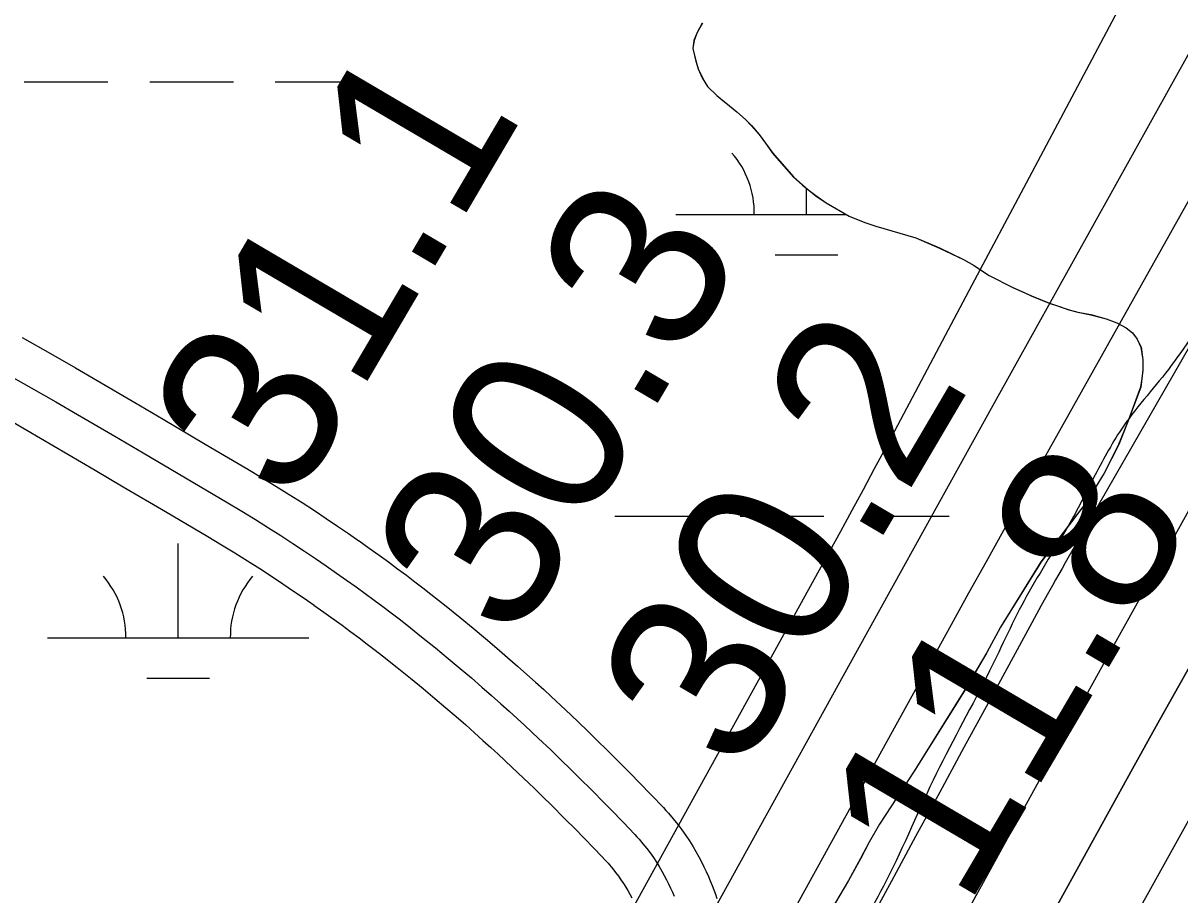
# Model space of a CAD drawing. Extents: x 3297735 to 3335592, y 670436 to 695807.
# Drawn here: x 3318492.1 to 3318934.7, y 692802.2 to 693135.5 of the extents above; entities that cross this region are included whole.
import ezdxf

# ---------------------------------------------------------------- set-up
doc = ezdxf.new("R2010")
doc.units = 0
for name, color, linetype in [('V-RIVR-EDGE', 7, 'Continuous'), ('V-RIVR-RANG', 7, 'Continuous'), ('V-ROAD-CNTR', 7, 'Continuous'), ('V-SITE-VEGE', 7, 'Continuous'), ('V-TOPO-DPTH', 7, 'Continuous'), ('V-TOPO-MAJR', 7, 'Continuous'), ('V-TOPO-MINR', 7, 'Continuous'), ('V-TOPO-WATR', 7, 'Continuous'), ('V-WETL-SWMP', 7, 'Continuous')]:
    doc.layers.add(name, color=color, linetype=linetype)

msp = doc.modelspace()

# ---------------------------------------------------------------- linework, layer by layer
at = {"layer": 'V-RIVR-EDGE'}
msp.add_spline([(3319555.14, 694014.55), (3319548.52, 694002.76), (3319539.36, 693985.79), (3319509.78, 693923.27), (3319496.46, 693903), (3319479.41, 693878.17), (3319464.01, 693854.58), (3319445.27, 693818.98), (3319424.44, 693775.51), (3319406.53, 693740.74), (3319395.69, 693713), (3319386.52, 693693.13), (3319372.79, 693671.61), (3319340.34, 693621.53), (3319316.61, 693580.14), (3319295.79, 693542.89), (3319282.06, 693520.96), (3319271.65, 693502.33), (3319267.89, 693489.49), (3319259.98, 693475.83), (3319250.42, 693465.08), (3319246.25, 693454.32), (3319237.93, 693442.32), (3319231.68, 693428.65), (3319225.43, 693414.99), (3319219.61, 693410.03), (3319205.47, 693391.42), (3319185.09, 693363.28), (3319164.7, 693327.69), (3319143.08, 693301.21), (3319109.39, 693253.21), (3319083.6, 693218.46), (3319061.14, 693187.85), (3319039.52, 693157.64), (3319018.29, 693123.29), (3318994.59, 693091.02), (3318949.68, 693031.86), (3318931.37, 693004.55), (3318913.08, 692981.38), (3318902.25, 692962.76), (3318892.68, 692944.55), (3318876.03, 692916.4), (3318861.86, 692887.84), (3318841.46, 692848.51), (3318822.29, 692807.53), (3318806.46, 692774.41), (3318803.1, 692758.66), (3318804.31, 692744.98), (3318808.02, 692734.61), (3318808.84, 692730.46), (3318817.11, 692725.47), (3318826.63, 692719.23), (3318832.83, 692713), (3318835.72, 692705.53), (3318835.27, 692692.27), (3318829.85, 692681.5), (3318819.88, 692669.09), (3318809.47, 692651.3), (3318783.24, 692602.87), (3318768.67, 692580.52), (3318760.79, 692575.98), (3318753.73, 692573.1), (3318747.11, 692573.94), (3318739.24, 692579.76), (3318735.53, 692585.58), (3318730.56, 692588.49), (3318721.44, 692588.1), (3318700.27, 692573.64), (3318679.48, 692549.66), (3318660.76, 692522.35), (3318646.6, 692493.37), (3318637.03, 692477.64), (3318624.96, 692456.95), (3318607.08, 692434.19), (3318599.98, 692413.49), (3318583.3, 692372.49), (3318565.82, 692342.28), (3318547.09, 692313.73), (3318534.2, 692295.52), (3318512.56, 692258.69), (3318488.02, 692224.76), (3318446.4, 692155.23), (3318418.11, 692112.61), (3318397.31, 692084.47), (3318386.91, 692066.68), (3318376.5, 692048.05), (3318354.44, 692011.22), (3318333.22, 691976.45), (3318316.13, 691940.02), (3318301.57, 691917.67), (3318275.38, 691884.99), (3318265.81, 691873), (3318250.82, 691844.85), (3318236.64, 691808.41), (3318222.07, 691781.09), (3318194.96, 691714.01), (3318179.96, 691684.2), (3318162.07, 691654.82), (3318140.84, 691619.64), (3318130.44, 691603.92), (3318120.89, 691595.24), (3318105.09, 691577.87), (3318090.12, 691558.42), (3318067.68, 691532.37), (3318043.56, 691501.75), (3318020.26, 691465.75), (3317998.21, 691433.06), (3317973.66, 691392.92), (3317962.42, 691371.81), (3317929.95, 691315.1), (3317907.9, 691282.41), (3317889.2, 691263.39), (3317870.48, 691238.16), (3317844.7, 691202.99), (3317833.05, 691186.02), (3317808.09, 691148.78), (3317780.64, 691109.47), (3317756.1, 691076.38), (3317731.98, 691045.35), (3317684.57, 690978.73), (3317668.76, 690954.73), (3317646.3, 690922.04), (3317635.48, 690907.15), (3317629.25, 690900.53), (3317620.1, 690889.36), (3317608.46, 690874.47), (3317601.4, 690867.03), (3317592.67, 690860.42), (3317585.59, 690845.93), (3317576.86, 690836), (3317565.64, 690821.11), (3317549.42, 690801.25), (3317522.4, 690767.75), (3317502.45, 690745), (3317489.97, 690727.62), (3317482.47, 690713.55), (3317479.54, 690701.12), (3317475.78, 690689.94), (3317474.94, 690683.31), (3317467.87, 690674.21), (3317451.65, 690653.94), (3317427.54, 690622.91), (3317406.33, 690593.95), (3317381.8, 690564.58), (3317328.18, 690504.62), (3317308.23, 690483.11), (3317290.78, 690466.16), (3317272.5, 690446.31), (3317248.81, 690422.74), (3317230.94, 690402.48), (3317202.23, 690356.54), (3317170.21, 690314.34), (3317129.47, 690266.36), (3317099.12, 690227.48), (3317085.82, 690212.59), (3317074.19, 690204.33), (3317063.38, 690189.85), (3317045.08, 690163.78), (3317020.95, 690128.61), (3316996.82, 690093.85), (3316970.63, 690059.1), (3316926.98, 690008.23), (3316891.65, 689970.6), (3316861.71, 689930.05), (3316828.03, 689887.86), (3316809.31, 689860.13), (3316797.25, 689841.93), (3316783.53, 689825.38), (3316737.37, 689762.08), (3316714.9, 689728.98), (3316681.64, 689687.61), (3316661.69, 689665.69), (3316647.97, 689646.66), (3316619.68, 689606.11), (3316602.63, 689581.28), (3316583.49, 689551.9), (3316563.93, 689519.62), (3316547.71, 689499.35), (3316541.89, 689491.9), (3316538.57, 689488.6), (3316532.31, 689474.1), (3316523.16, 689461.28), (3316509.03, 689445.15), (3316500.29, 689431.49), (3316493.22, 689419.9), (3316485.73, 689407.9), (3316486.11, 689397.12), (3316486.48, 689375.57), (3316487.29, 689371.01), (3316491.44, 689370.17), (3316493.5, 689366.43), (3316494.29, 689352.75), (3316496.75, 689341.56), (3316502.54, 689336.57), (3316504.2, 689334.08), (3316504.18, 689328.69), (3316501.27, 689325.8), (3316488.83, 689321.27), (3316487.17, 689319.61), (3316487.16, 689316.71), (3316492.96, 689316.7), (3316502.08, 689318.33), (3316508.3, 689318.32), (3316513.27, 689314.99), (3316516.58, 689314.98), (3316524.87, 689314.55), (3316535.62, 689303.33), (3316544.71, 689293.36), (3316545.54, 689290.04), (3316543.46, 689287.97), (3316525.66, 689296.72), (3316509.92, 689304.22), (3316502.06, 689307.14), (3316490.45, 689308.41), (3316482.58, 689308.02), (3316478.02, 689308.03), (3316473.47, 689311.77), (3316449.46, 689323.85), (3316424.59, 689324.74), (3316401.79, 689323.14), (3316381.47, 689318.22), (3316366.54, 689316.18), (3316352.85, 689311.24), (3316334.16, 689295.54), (3316302.2, 689277.79), (3316275.21, 689257.14), (3316266.49, 689249.28), (3316249.02, 689224.04), (3316230.28, 689191.76), (3316217.78, 689162.78), (3316200.69, 689125.93), (3316182.37, 689092.82), (3316162.8, 689054.73), (3316141.17, 689024.94), (3316114.57, 688996.41), (3316081.77, 688971.62), (3316036.89, 688926.14), (3316007.39, 688897.61), (3315987.04, 688880.67), (3315970.01, 688865.79), (3315959.63, 688858.77), (3315957.13, 688852.14), (3315955.46, 688848.42), (3315953.91, 688835.53)], degree=3, dxfattribs=at)
at = {"layer": 'V-ROAD-CNTR'}
for points in [[(3318491.71, 693015.29), (3318502.59, 693009.12), (3318512.08, 693003.68), (3318520.37, 692998.88), (3318534.81, 692990.45), (3318545.62, 692984.09), (3318561.79, 692974.54), (3318578.01, 692964.96), (3318583.49, 692961.69), (3318588.8, 692958.46), (3318593.9, 692955.28), (3318598.8, 692952.17), (3318603.51, 692949.12), (3318608.04, 692946.13), (3318612.4, 692943.2), (3318616.59, 692940.33), (3318620.59, 692937.55)], [(3318484.34, 693002.23), (3318495.16, 692996.09), (3318504.59, 692990.68), (3318512.83, 692985.91), (3318527.22, 692977.51), (3318538, 692971.17), (3318554.17, 692961.62), (3318570.35, 692952.06), (3318575.75, 692948.84), (3318580.93, 692945.68), (3318585.91, 692942.58), (3318590.7, 692939.54), (3318595.3, 692936.56), (3318599.72, 692933.64), (3318603.98, 692930.78), (3318608.08, 692927.98), (3318612.02, 692925.23)], [(3318477.63, 692989.1), (3318519.64, 692964.57), (3318530.38, 692958.24), (3318546.54, 692948.71), (3318562.7, 692939.16), (3318568, 692936), (3318573.06, 692932.91), (3318577.93, 692929.89), (3318582.6, 692926.92), (3318587.09, 692924.01), (3318591.41, 692921.16), (3318595.56, 692918.36), (3318599.56, 692915.63), (3318603.46, 692912.92)], [(3318620.68, 692937.49), (3318624.52, 692934.77), (3318628.27, 692932.09), (3318631.88, 692929.46), (3318635.36, 692926.89), (3318638.71, 692924.38), (3318641.95, 692921.93), (3318645.07, 692919.54), (3318648.1, 692917.19), (3318653.88, 692912.62), (3318659.28, 692908.27), (3318664.31, 692904.13), (3318669, 692900.21), (3318673.37, 692896.49), (3318677.45, 692892.96), (3318681.26, 692889.62), (3318684.82, 692886.46), (3318688.14, 692883.47), (3318691.25, 692880.65), (3318694.17, 692877.97), (3318699.58, 692872.93), (3318704.31, 692868.45), (3318708.43, 692864.48), (3318712.03, 692860.98), (3318715.18, 692857.88), (3318720.65, 692852.42), (3318724.76, 692848.27), (3318727.84, 692845.12), (3318732.43, 692840.37), (3318737.05, 692835.53), (3318738.02, 692834.49), (3318739.02, 692833.37), (3318740.81, 692831.27), (3318742.52, 692829.13), (3318744.12, 692827), (3318745.6, 692824.9), (3318746.98, 692822.81), (3318748.26, 692820.77), (3318749.45, 692818.75), (3318750.56, 692816.77), (3318751.59, 692814.83), (3318752.54, 692812.93), (3318753.43, 692811.07), (3318754.25, 692809.25), (3318755, 692807.47), (3318755.71, 692805.73), (3318756.35, 692804.04), (3318756.94, 692802.39), (3318757.49, 692800.79)], [(3318612.02, 692925.23), (3318615.83, 692922.55), (3318619.49, 692919.93), (3318623.01, 692917.36), (3318626.42, 692914.85), (3318629.7, 692912.4), (3318632.86, 692910), (3318635.91, 692907.66), (3318638.86, 692905.38), (3318644.53, 692900.9), (3318649.81, 692896.64), (3318654.73, 692892.59), (3318659.32, 692888.75), (3318663.61, 692885.1), (3318667.6, 692881.65), (3318671.34, 692878.38), (3318674.82, 692875.28), (3318678.08, 692872.35), (3318681.13, 692869.58), (3318683.98, 692866.96), (3318689.31, 692862), (3318693.95, 692857.6), (3318698, 692853.7), (3318701.54, 692850.26), (3318704.63, 692847.22), (3318710.02, 692841.84), (3318714.06, 692837.75), (3318717.08, 692834.66), (3318721.61, 692829.98), (3318726.14, 692825.24), (3318726.95, 692824.37), (3318727.73, 692823.49), (3318729.24, 692821.72), (3318730.66, 692819.95), (3318731.98, 692818.18), (3318733.22, 692816.43), (3318734.37, 692814.69), (3318735.45, 692812.97), (3318736.45, 692811.27), (3318737.39, 692809.6), (3318738.26, 692807.96), (3318739.06, 692806.35), (3318739.81, 692804.77), (3318740.51, 692803.23), (3318741.15, 692801.72)], [(3318603.37, 692912.98), (3318607.13, 692910.33), (3318610.7, 692907.77), (3318614.15, 692905.26), (3318617.47, 692902.81), (3318620.68, 692900.41), (3318623.77, 692898.07), (3318626.75, 692895.78), (3318629.61, 692893.56), (3318635.17, 692889.17), (3318640.34, 692885.01), (3318645.16, 692881.05), (3318649.65, 692877.29), (3318653.84, 692873.72), (3318657.76, 692870.33), (3318661.41, 692867.13), (3318664.83, 692864.09), (3318668.02, 692861.22), (3318671.01, 692858.5), (3318673.8, 692855.95), (3318679.04, 692851.06), (3318683.59, 692846.74), (3318687.57, 692842.92), (3318691.05, 692839.54), (3318694.07, 692836.56), (3318699.39, 692831.26), (3318703.36, 692827.24), (3318706.33, 692824.21), (3318710.79, 692819.59), (3318715.22, 692814.95), (3318715.88, 692814.24), (3318716.44, 692813.61), (3318717.67, 692812.17), (3318718.79, 692810.77), (3318719.84, 692809.37), (3318720.83, 692807.96), (3318721.76, 692806.56), (3318722.63, 692805.16), (3318723.45, 692803.79), (3318724.21, 692802.42), (3318724.92, 692801.08)]]:
    msp.add_lwpolyline(points, dxfattribs=at)
at = {"layer": 'V-SITE-VEGE'}
for p, q in [((3318749.94, 693131.98), (3318748.77, 693128.85)), ((3318751.97, 693135.51), (3318749.94, 693131.98)), ((3318748.77, 693128.85), (3318748.34, 693125.85)), ((3318748.34, 693125.85), (3318749.45, 693121.03)), ((3318749.45, 693121.03), (3318750.39, 693118.07)), ((3318750.39, 693118.07), (3318751.96, 693114.63)), ((3318751.96, 693114.63), (3318753.9, 693111.32)), ((3318753.9, 693111.32), (3318757.46, 693107.8)), ((3318757.46, 693107.8), (3318765.19, 693101.64)), ((3318765.19, 693101.64), (3318768.49, 693098.61)), ((3318768.49, 693098.61), (3318770.78, 693096.3)), ((3318770.78, 693096.3), (3318773.72, 693092.89)), ((3318773.72, 693092.89), (3318778.86, 693085.8)), ((3318778.86, 693085.8), (3318786.78, 693076.79)), ((3318786.78, 693076.79), (3318790.34, 693073.52)), ((3318790.34, 693073.52), (3318792.87, 693071.46)), ((3318792.87, 693071.46), (3318795.4, 693069.53)), ((3318795.4, 693069.53), (3318799.32, 693066.77)), ((3318799.32, 693066.77), (3318808.14, 693061.75)), ((3318808.14, 693061.75), (3318814.16, 693059.28)), ((3318814.16, 693059.28), (3318818.29, 693057.89)), ((3318818.29, 693057.89), (3318833.69, 693053.4)), ((3318833.69, 693053.4), (3318842.73, 693049.51)), ((3318842.73, 693049.51), (3318851.91, 693045.13)), ((3318851.91, 693045.13), (3318855.93, 693042.86)), ((3318855.93, 693042.86), (3318861.74, 693039.02)), ((3318861.74, 693039.02), (3318870.8, 693034.39)), ((3318870.8, 693034.39), (3318877.84, 693031.2)), ((3318877.84, 693031.2), (3318884.74, 693028.38)), ((3318884.74, 693028.38), (3318892.25, 693025.82)), ((3318892.25, 693025.82), (3318895.63, 693025.03)), ((3318895.63, 693025.03), (3318900.62, 693024.02)), ((3318900.62, 693024.02), (3318906.5, 693022.42)), ((3318906.5, 693022.42), (3318910.52, 693020.9)), ((3318910.52, 693020.9), (3318914.17, 693019)), ((3318914.17, 693019), (3318916.57, 693017.07)), ((3318916.57, 693017.07), (3318918.37, 693014.62)), ((3318918.37, 693014.62), (3318919.81, 693011.55)), ((3318919.81, 693011.55), (3318920.54, 693006.72)), ((3318920.54, 693006.72), (3318920.51, 693002.86)), ((3318920.51, 693002.86), (3318919.67, 692996.26)), ((3318919.67, 692996.26), (3318914.64, 692982.84)), ((3318914.64, 692982.84), (3318911.25, 692974.33)), ((3318911.25, 692974.33), (3318905.75, 692963.36)), ((3318905.75, 692963.36), (3318898.77, 692952.17)), ((3318898.77, 692952.17), (3318881.55, 692929.57)), ((3318881.55, 692929.57), (3318866.08, 692904.53)), ((3318866.08, 692904.53), (3318860.81, 692894.79)), ((3318860.81, 692894.79), (3318852.22, 692880.15)), ((3318852.22, 692880.15), (3318833.01, 692849.47)), ((3318833.01, 692849.47), (3318819.74, 692829.23)), ((3318819.74, 692829.23), (3318815.78, 692822.27)), ((3318815.78, 692822.27), (3318812.49, 692816)), ((3318812.49, 692816), (3318807.88, 692807.65)), ((3318807.88, 692807.65), (3318801.27, 692796.5))]:
    msp.add_line(p, q, dxfattribs=at)
at = {"layer": 'V-TOPO-DPTH'}
for points in [[(3319397.53, 693802.93), (3319208.57, 693481.24), (3319197.61, 693462.51), (3319186.68, 693443.76), (3319175.8, 693424.98), (3319164.96, 693406.17), (3318890.81, 692929.09), (3318889.57, 692926.93), (3318887.11, 692922.6), (3318885.89, 692920.44), (3318883.86, 692916.84), (3318883.24, 692915.73), (3318881.62, 692912.8), (3318879.81, 692909.49), (3318878.9, 692907.83), (3318878, 692906.18), (3318861.29, 692875.47), (3318852.04, 692858.46), (3318842.79, 692841.44), (3318833.53, 692824.43), (3318824.28, 692807.42), (3318495.08, 692202.06)], [(3318762.29, 692573.01), (3318806.07, 692650.9), (3318849.52, 692728.97), (3318916.57, 692850.34), (3318926.28, 692867.85), (3318936.02, 692885.34), (3318945.82, 692902.8), (3318955.65, 692920.23), (3319122.05, 693214.3), (3319140.91, 693247.5), (3319159.83, 693280.66), (3319178.85, 693313.76), (3319197.95, 693346.82), (3319217.11, 693379.84), (3319236.3, 693412.85), (3319255.52, 693445.83), (3319274.77, 693478.8), (3319305.8, 693531.86), (3319340.53, 693591.37), (3319375.22, 693650.92)], [(3318762.29, 692573.01), (3318806.07, 692650.9), (3318849.52, 692728.97), (3318916.57, 692850.34), (3318926.28, 692867.85), (3318936.02, 692885.34), (3318945.82, 692902.8), (3318955.65, 692920.23), (3319122.05, 693214.3), (3319140.91, 693247.5), (3319159.83, 693280.66), (3319178.85, 693313.76), (3319197.95, 693346.82), (3319217.11, 693379.84), (3319236.3, 693412.85), (3319255.52, 693445.83), (3319274.77, 693478.8), (3319305.8, 693531.86), (3319340.53, 693591.37), (3319375.22, 693650.92)]]:
    msp.add_lwpolyline(points, dxfattribs=at)
at = {"layer": 'V-TOPO-MAJR'}
msp.add_lwpolyline([(3319313.56, 693852.85), (3319280.55, 693798.62), (3319123.25, 693537.44), (3319111.55, 693517.64), (3319100.09, 693497.72), (3319088.97, 693477.61), (3319078.07, 693457.37), (3318938.07, 693191.84), (3318917.38, 693152.67), (3318896.66, 693113.51), (3318875.91, 693074.37), (3318855.12, 693035.25), (3318822, 692973.01), (3318817.73, 692965.03), (3318813.44, 692957.06), (3318809.11, 692949.11), (3318804.75, 692941.17), (3318509.85, 692406.6)], dxfattribs=at)
at = {"layer": 'V-TOPO-MINR'}
for points in [[(3319458.23, 694014.45), (3319181.56, 693556.63), (3319173.57, 693543.32), (3319165.62, 693529.99), (3319157.74, 693516.62), (3319149.9, 693503.22), (3319136.82, 693480.7), (3319135.57, 693478.53), (3319133.09, 693474.19), (3319131.87, 693472.01), (3319119.33, 693449.58), (3319111.85, 693436.18), (3319104.37, 693422.78), (3319096.9, 693409.37), (3319089.43, 693395.96), (3318863.75, 692990.42), (3318850.58, 692966.73), (3318837.43, 692943.03), (3318824.29, 692919.32), (3318811.17, 692895.6), (3318709.69, 692711.94), (3318656.45, 692615.16), (3318603.44, 692518.24)], [(3319364.99, 693805.47), (3319198.47, 693522.45), (3319179.99, 693490.94), (3319161.57, 693459.39), (3319143.25, 693427.79), (3319124.99, 693396.16), (3319090.7, 693336.53), (3319055.43, 693275), (3319020.29, 693213.4), (3318985.34, 693151.69), (3318950.51, 693089.91), (3318873.91, 692953.53), (3318867.2, 692941.53), (3318860.49, 692929.53), (3318853.82, 692917.51), (3318847.17, 692905.48), (3318801.31, 692822.39), (3318771.81, 692768.77), (3318742.39, 692715.1), (3318713.11, 692661.36), (3318683.92, 692607.57)], [(3319397.53, 693802.93), (3319208.57, 693481.24), (3319197.61, 693462.51), (3319186.68, 693443.76), (3319175.8, 693424.98), (3319164.96, 693406.17), (3318890.81, 692929.09), (3318889.57, 692926.93), (3318887.11, 692922.6), (3318885.89, 692920.44), (3318883.86, 692916.84), (3318883.24, 692915.73), (3318881.62, 692912.8), (3318879.81, 692909.49), (3318878.9, 692907.83), (3318878, 692906.18), (3318861.29, 692875.47), (3318852.04, 692858.46), (3318842.79, 692841.44), (3318833.53, 692824.43), (3318824.28, 692807.42), (3318495.08, 692202.06)], [(3319504.71, 693794.02), (3319296.15, 693438.76), (3319282.54, 693415.63), (3319268.9, 693392.52), (3319255.22, 693369.44), (3319241.51, 693346.38), (3319052.26, 693028.68), (3319036.75, 693002.52), (3319021.33, 692976.33), (3319006.01, 692950.06), (3318990.77, 692923.75), (3318966.24, 692881.19), (3318963.34, 692876.12), (3318960.45, 692871.05), (3318957.59, 692865.95), (3318954.75, 692860.85), (3318934.95, 692825.09), (3318922.15, 692802.14), (3318909.26, 692779.24), (3318896.22, 692756.42), (3318883.08, 692733.66), (3318534.83, 692134.49)], [(3319358.13, 693682.81), (3319333.43, 693640.56), (3319308.71, 693598.31), (3319283.96, 693556.09), (3319259.18, 693513.88), (3319217.85, 693443.52), (3319213.74, 693436.49), (3319209.64, 693429.45), (3319205.56, 693422.4), (3319201.49, 693415.34), (3319152.07, 693329.2), (3319123.39, 693279.02), (3319094.82, 693228.78), (3319066.4, 693178.45), (3319038.1, 693128.05), (3318944.49, 692960.75), (3318927.59, 692930.46), (3318910.73, 692900.14), (3318893.95, 692869.78), (3318877.22, 692839.4), (3318695.95, 692509.33)]]:
    msp.add_lwpolyline(points, dxfattribs=at)
at = {"layer": 'V-TOPO-WATR'}
msp.add_lwpolyline([(3319375.22, 693650.92), (3319340.53, 693591.37), (3319305.8, 693531.86), (3319274.77, 693478.8), (3319255.52, 693445.83), (3319236.3, 693412.85), (3319217.11, 693379.84), (3319197.95, 693346.82), (3319178.85, 693313.76), (3319159.83, 693280.66), (3319140.91, 693247.5), (3319122.05, 693214.3), (3318955.65, 692920.23), (3318945.82, 692902.8), (3318936.02, 692885.34), (3318926.28, 692867.85), (3318916.57, 692850.34), (3318849.52, 692728.97), (3318806.07, 692650.9), (3318762.29, 692573.01)], dxfattribs=at)
at = {"layer": 'V-WETL-SWMP'}
for p, q in [((3318749.91, 693131.99), (3318748.74, 693128.86)), ((3318751.94, 693135.52), (3318749.91, 693131.99)), ((3318748.74, 693128.86), (3318748.32, 693125.86)), ((3318748.32, 693125.86), (3318749.42, 693121.04)), ((3318749.42, 693121.04), (3318750.36, 693118.08)), ((3318750.36, 693118.08), (3318751.93, 693114.64)), ((3318751.93, 693114.64), (3318753.88, 693111.33)), ((3318492.52, 693113.1), (3318524.52, 693113.1)), ((3318540.52, 693113.1), (3318572.52, 693113.1)), ((3318588.52, 693113.1), (3318620.52, 693113.1)), ((3318753.88, 693111.33), (3318757.44, 693107.81)), ((3318757.44, 693107.81), (3318759.85, 693105.87)), ((3318759.85, 693105.87), (3318762.38, 693103.94)), ((3318762.38, 693103.94), (3318765.17, 693101.65)), ((3318765.17, 693101.65), (3318768.47, 693098.62)), ((3318768.47, 693098.62), (3318770.76, 693096.31)), ((3318770.76, 693096.31), (3318773.7, 693092.9)), ((3318773.7, 693092.9), (3318776.14, 693089.6)), ((3318776.14, 693089.6), (3318778.84, 693085.81)), ((3318778.84, 693085.81), (3318786.75, 693076.8)), ((3318786.75, 693076.8), (3318790.31, 693073.53)), ((3318790.31, 693073.53), (3318792.84, 693071.47)), ((3318791.83, 693062.36), (3318791.83, 693072.29)), ((3318792.84, 693071.47), (3318795.38, 693069.54)), ((3318795.38, 693069.54), (3318799.29, 693066.78)), ((3318799.29, 693066.78), (3318808.11, 693061.76)), ((3318741.83, 693062.36), (3318807.07, 693062.36)), ((3318808.11, 693061.76), (3318814.14, 693059.29)), ((3318814.14, 693059.29), (3318818.27, 693057.9)), ((3318818.27, 693057.9), (3318821.4, 693056.98)), ((3318821.4, 693056.98), (3318833.66, 693053.41)), ((3318833.66, 693053.41), (3318838.43, 693051.41)), ((3318838.43, 693051.41), (3318842.7, 693049.53)), ((3318842.7, 693049.53), (3318851.88, 693045.14)), ((3318779.83, 693046.93), (3318803.83, 693046.93)), ((3318851.88, 693045.14), (3318855.91, 693042.87)), ((3318855.91, 693042.87), (3318858.43, 693041.19)), ((3318858.43, 693041.19), (3318861.72, 693039.03)), ((3318861.72, 693039.03), (3318870.77, 693034.4)), ((3318870.77, 693034.4), (3318875.04, 693032.51)), ((3318875.04, 693032.51), (3318877.81, 693031.21)), ((3318877.81, 693031.21), (3318884.71, 693028.39)), ((3318884.71, 693028.39), (3318888.59, 693027.11)), ((3318888.59, 693027.11), (3318892.23, 693025.83)), ((3318892.23, 693025.83), (3318895.6, 693025.04)), ((3318895.6, 693025.04), (3318900.6, 693024.04)), ((3318900.6, 693024.04), (3318906.48, 693022.43)), ((3318906.48, 693022.43), (3318910.49, 693020.91)), ((3318910.49, 693020.91), (3318914.14, 693019.01)), ((3318914.14, 693019.01), (3318916.55, 693017.08)), ((3318916.55, 693017.08), (3318918.34, 693014.63)), ((3318918.34, 693014.63), (3318919.78, 693011.56)), ((3318919.78, 693011.56), (3318920.52, 693006.73)), ((3318920.52, 693006.73), (3318920.48, 693002.88)), ((3318920.06, 692999.63), (3318919.64, 692996.27)), ((3318920.48, 693002.88), (3318920.06, 692999.63)), ((3318919.64, 692996.27), (3318914.61, 692982.85)), ((3318914.61, 692982.85), (3318911.22, 692974.34)), ((3318911.22, 692974.34), (3318905.73, 692963.37)), ((3318905.73, 692963.37), (3318898.74, 692952.18)), ((3318898.74, 692952.18), (3318881.52, 692929.58)), ((3318718.42, 692946.92), (3318750.42, 692946.92)), ((3318766.42, 692946.92), (3318798.42, 692946.92)), ((3318814.42, 692946.92), (3318846.42, 692946.92)), ((3318551.36, 692900.49), (3318551.36, 692936.49)), ((3318881.52, 692929.58), (3318866.05, 692904.54)), ((3318866.05, 692904.54), (3318860.78, 692894.8)), ((3318501.36, 692900.49), (3318601.36, 692900.49)), ((3318860.78, 692894.8), (3318852.19, 692880.16)), ((3318539.36, 692885.06), (3318563.36, 692885.06)), ((3318852.19, 692880.16), (3318832.98, 692849.48)), ((3318832.98, 692849.48), (3318819.71, 692829.24)), ((3318819.71, 692829.24), (3318815.75, 692822.28)), ((3318815.75, 692822.28), (3318812.46, 692816.02)), ((3318812.46, 692816.02), (3318807.85, 692807.66)), ((3318807.85, 692807.66), (3318804.55, 692802.09))]:
    msp.add_line(p, q, dxfattribs=at)
for centre, start, end in [((3318736.59, 693062.83), 359.2282, 40.7718), ((3318496.12, 692900.97), 359.2282, 40.7718), ((3318606.6, 692900.97), 139.2282, 180.7718)]:
    msp.add_arc(centre, 35.25, start, end, dxfattribs=at)

# ---------------------------------------------------------------- texts
at = {"layer": 'V-RIVR-RANG'}
for s, p in [('31.1', (3318595.12, 692949.92)), ('30.3', (3318680.23, 692897.37)), ('30.2', (3318766.54, 692846.88)), ('11.8', (3318852.86, 692796.38))]:
    msp.add_text(s, height=67, rotation=59.5283, dxfattribs=at).set_placement(p)

doc.saveas('drawing.dxf')
